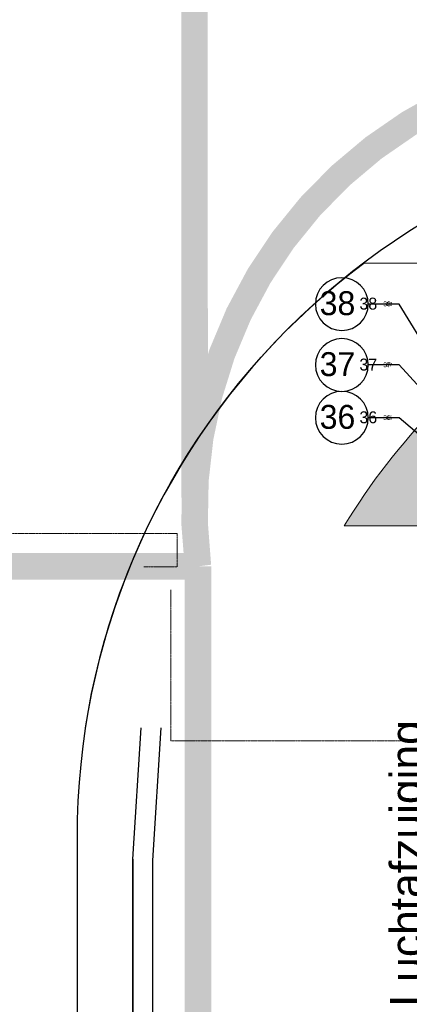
# Model space of a CAD drawing. Header units: metres. Extents: x -270273 to 328371, y -146885 to 591473.
# Tile 346 of 473: x -26161 to -23230, y 447965 to 455380. Entities that reach past the tile are written whole.
import ezdxf
from ezdxf.lldxf.tags import DXFTag

# ---------------------------------------------------------------- set-up
doc = ezdxf.new("R2010")
doc.units = ezdxf.units.M
doc.linetypes.add('DASHED', pattern=[19.05, 12.7, -6.35])
doc.linetypes.add('RI-AWZI_TERREINRIOLERING', pattern=[19.8, 6, -1.8, 2.4, -1.8, 1.8, -1.8, 2.4, -1.8])
doc.layers.get('0').update_dxf_attribs({"color": 151})
for name, color, linetype in [('B-XX-GR-KRUIDEN-G', 98, 'Continuous'), ('B-XX-VH-KANTVERHARDING-G', 253, 'Continuous'), ('Iv-status-nieuw', 170, 'Continuous'), ('Iv-Text 025', 3, 'Continuous'), ('Iv-Text 025 @ 100', 3, 'Continuous'), ('Iv-Text 025 @ 16', 3, 'Continuous'), ('Iv-Text 025 @ 20', 3, 'Continuous'), ('Iv-Text 025 @ 50', 3, 'Continuous')]:
    doc.layers.add(name, color=color, linetype=linetype)
doc.layers.add('B-XX-KL-ELEKTRA-G_HDSR', color=190, linetype='HDSR_Elektra', transparency=0.5)
doc.layers.add('B-XX-RI-AWZI_TERREINRIOLERING-G', color=211, linetype='RI-AWZI_TERREINRIOLERING', lineweight=18)
doc.layers.add('B-XX-VH-VERHARDING-V', color=253, linetype='Continuous', lineweight=18)
doc.styles.add('Iv-M 018', font='iv-font.shx', dxfattribs={"height": 1.8})
doc.styles.add('Iv-P 025', font='iv-font.shx', dxfattribs={"height": 2.5})
doc.styles.get("Standard").update_dxf_attribs({"font": 'iv-font.shx'})
tags = doc.linetypes.add('HDSR_Elektra', pattern='A,25,-2,["E",Standard,S=1.5,R=0,X=0,Y=-0.75],-4', length=31).pattern_tags.tags
tags[6] = DXFTag(74, 10)

# ---------------------------------------------------------------- blocks, each defined once
blk = doc.blocks.new('*U480')
for points in [[(-3.457, -2.941), (0, 0)], [(0, 0), (2.324, 0)]]:
    blk.add_lwpolyline(points)
blk.add_circle((4.31, 0), 1.986)
blk.add_solid([(-1.971, -2.051), (-3.457, -2.941), (-2.34, -1.617)])
at = {"style": 'Iv-M 018'}
blk.add_attdef('NUMMER', (3.146, -0.835), '', height=1.8, dxfattribs=at)
blk = doc.blocks.new('*U896')
at = {"layer": 'Iv-Text 025 @ 100'}
ref = blk.add_blockref('*U480', (-23306.5, 452382.3), dxfattribs=dict(at, xscale=-100, yscale=100, zscale=100))
ref.add_attrib('NUMMER', '36', (-23904, 452298.8), dxfattribs={"layer": '0', "height": 180, "style": 'Iv-M 018'})
at = {"layer": 'Iv-Text 025 @ 16'}
ref = blk.add_blockref('*U480', (23306.5, 452382.3), dxfattribs=dict(at, xscale=16, yscale=16, zscale=-16))
ref.add_attrib('NUMMER', '36', (-23402.1, 452368.9), dxfattribs={"layer": '0', "height": 28.8, "style": 'Iv-M 018'})
at = {"layer": 'Iv-Text 025 @ 20'}
ref = blk.add_blockref('*U480', (23306.5, 452382.3), dxfattribs=dict(at, xscale=20, yscale=20, zscale=-20))
ref.add_attrib('NUMMER', '36', (-23426, 452365.6), dxfattribs={"layer": '0', "height": 36, "style": 'Iv-M 018'})
at = {"layer": 'Iv-Text 025 @ 50'}
ref = blk.add_blockref('*U480', (23306.5, 452382.3), dxfattribs=dict(at, xscale=50, yscale=50, zscale=-50))
ref.add_attrib('NUMMER', '36', (-23605.2, 452340.5), dxfattribs={"layer": '0', "height": 90, "style": 'Iv-M 018'})
blk = doc.blocks.new('*U481')
for points in [[(-6.133, -6.692), (0, 0)], [(0, 0), (2.324, 0)]]:
    blk.add_lwpolyline(points)
blk.add_circle((4.31, 0), 1.986)
blk.add_solid([(-4.768, -5.625), (-6.133, -6.692), (-5.188, -5.24)])
at = {"style": 'Iv-M 018'}
blk.add_attdef('NUMMER', (3.146, -0.835), '', height=1.8, dxfattribs=at)
blk = doc.blocks.new('*U897')
at = {"layer": 'Iv-Text 025 @ 100'}
ref = blk.add_blockref('*U481', (-23306.5, 452779.5), dxfattribs=dict(at, xscale=-100, yscale=100, zscale=100))
ref.add_attrib('NUMMER', '37', (-23904, 452696), dxfattribs={"layer": '0', "height": 180, "style": 'Iv-M 018'})
at = {"layer": 'Iv-Text 025 @ 16'}
ref = blk.add_blockref('*U481', (23306.5, 452779.5), dxfattribs=dict(at, xscale=16, yscale=16, zscale=-16))
ref.add_attrib('NUMMER', '37', (-23402.1, 452766.1), dxfattribs={"layer": '0', "height": 28.8, "style": 'Iv-M 018'})
at = {"layer": 'Iv-Text 025 @ 20'}
ref = blk.add_blockref('*U481', (23306.5, 452779.5), dxfattribs=dict(at, xscale=20, yscale=20, zscale=-20))
ref.add_attrib('NUMMER', '37', (-23426, 452762.8), dxfattribs={"layer": '0', "height": 36, "style": 'Iv-M 018'})
at = {"layer": 'Iv-Text 025 @ 50'}
ref = blk.add_blockref('*U481', (23306.5, 452779.5), dxfattribs=dict(at, xscale=50, yscale=50, zscale=-50))
ref.add_attrib('NUMMER', '37', (-23605.2, 452737.7), dxfattribs={"layer": '0', "height": 90, "style": 'Iv-M 018'})
blk = doc.blocks.new('*U483')
for points in [[(-7.3, -11.905), (0, 0)], [(0, 0), (2.324, 0)]]:
    blk.add_lwpolyline(points)
blk.add_circle((4.31, 0), 1.986)
blk.add_solid([(-6.164, -10.597), (-7.3, -11.905), (-6.649, -10.3)])
at = {"style": 'Iv-M 018'}
blk.add_attdef('NUMMER', (3.146, -0.835), '', height=1.8, dxfattribs=at)
blk = doc.blocks.new('*U899')
at = {"layer": 'Iv-Text 025 @ 100'}
ref = blk.add_blockref('*U483', (-23306.5, 453238.4), dxfattribs=dict(at, xscale=-100, yscale=100, zscale=100))
ref.add_attrib('NUMMER', '38', (-23904, 453154.9), dxfattribs={"layer": '0', "height": 180, "style": 'Iv-M 018'})
at = {"layer": 'Iv-Text 025 @ 16'}
ref = blk.add_blockref('*U483', (23306.5, 453238.4), dxfattribs=dict(at, xscale=16, yscale=16, zscale=-16))
ref.add_attrib('NUMMER', '38', (-23402.1, 453225), dxfattribs={"layer": '0', "height": 28.8, "style": 'Iv-M 018'})
at = {"layer": 'Iv-Text 025 @ 20'}
ref = blk.add_blockref('*U483', (23306.5, 453238.4), dxfattribs=dict(at, xscale=20, yscale=20, zscale=-20))
ref.add_attrib('NUMMER', '38', (-23426, 453221.7), dxfattribs={"layer": '0', "height": 36, "style": 'Iv-M 018'})
at = {"layer": 'Iv-Text 025 @ 50'}
ref = blk.add_blockref('*U483', (23306.5, 453238.4), dxfattribs=dict(at, xscale=50, yscale=50, zscale=-50))
ref.add_attrib('NUMMER', '38', (-23605.2, 453196.6), dxfattribs={"layer": '0', "height": 90, "style": 'Iv-M 018'})

msp = doc.modelspace()

# ---------------------------------------------------------------- hatches: boundary and pattern name
at = {"layer": 'B-XX-GR-KRUIDEN-G'}
h = msp.add_hatch(dxfattribs=at)
h.set_pattern_fill('SWAMP', color=256, scale=200, angle=-97.4574917, style=0)
h.set_pattern_definition([(0.0124, (-169787, 422764.2), (2539.05, 4399.95), [635, -4445]), (90.0124, (-169469.6, 422764.3), (-2540.95, 4398.85), [317.5, -8481.32]), (90.0124, (-169390.2, 422764.3), (-2540.95, 4398.85), [254, -8544.82]), (90.0124, (-169549, 422764.3), (-2540.95, 4398.85), [254, -8544.82]), (60.0124, (-169311, 422764.3), (-2540.94, 4398.855), [203.2, -4876.8]), (120.0124, (-169628.3, 422764.3), (-5079.99, -1.09), [203.2, -4876.8])])
edge = h.paths.add_edge_path()
edge.add_line((36170.9472, 467983.6184), (38807.233, 461086.9412))
edge.add_line((38807.233, 461086.9412), (38810.3624, 446608.8711))
edge.add_line((38810.3624, 446608.8711), (36139.8786, 446617.0471))
edge.add_line((36139.8786, 446617.0471), (36139.3863, 448894.8075))
edge.add_arc((26136.1817, 449088.8049), 10005.0855, -1.1110278, 90.28114678)
edge.add_line((26087.0876, 459093.77), (-20270.5154, 459143.9755))
edge.add_arc((-20265.5372, 463740.6222), 4596.6494, -137.93703668, -90.06205154, ccw=False)
edge.add_arc((-19672.5507, 464275.7307), 5395.3822, 181.61706894, 222.06296332, ccw=False)
edge.add_line((-25065.7842, 464123.4761), (-24911.4892, 502084.5462))
edge.add_line((-24911.4892, 502084.5462), (-40389.596, 502066.3386))
edge.add_line((-40389.596, 502066.3386), (-40389.5679, 501936.3442))
edge.add_line((-40389.5679, 501936.3442), (-53833.1309, 502045.977))
edge.add_line((-53833.1309, 502045.977), (-53832.4793, 499030.9938))
edge.add_arc((-53104.9668, 477843.061), 21200.4192, 91.96654498, 195.54166744)
edge.add_line((-73530.2108, 472162.6399), (-85297.5491, 472187.7091))
edge.add_arc((-105694.9499, 477855.2396), 21170.1409, -15.52824644, -5.12163447)
edge.add_line((-84609.3324, 475965.3729), (-84426.1974, 476009.7959))
edge.add_line((-84426.1974, 476009.7959), (-84404.1656, 479488.6016))
edge.add_line((-84404.1656, 479488.6016), (-84592.4424, 479546.1089))
edge.add_arc((-105694.9499, 477855.2396), 21170.1409, 4.58112078, 40.16416305)
edge.add_line((-89516.7368, 491509.5535), (-88685.4405, 492457.8708))
edge.add_line((-88685.4405, 492457.8708), (-91129.8677, 494858.1815))
edge.add_line((-91129.8677, 494858.1815), (-91980.7846, 493982.7483))
edge.add_arc((-105694.9499, 477855.2396), 21170.1409, 49.62353804, 84.87836553)
edge.add_line((-103805.0832, 498940.8572), (-103849.5062, 499123.9922))
edge.add_line((-103849.5062, 499123.9922), (-107328.3119, 499146.024))
edge.add_line((-107328.3119, 499146.024), (-107385.8192, 498957.7472))
edge.add_arc((-105694.9499, 477855.2396), 21170.1409, 94.58112078, 174.69316232)
edge.add_line((-126774.3486, 479813.2536), (-126963.3386, 479758.1356))
edge.add_line((-126963.3386, 479758.1356), (-126970.8713, 478568.7335))
edge.add_line((-126970.8713, 478568.7335), (-131112.6749, 478567.8383))
edge.add_arc((-151816.1218, 482872.4158), 21146.2078, -11.74536935, -5.34483933)
edge.add_line((-130761.8556, 480902.6507), (-130187.6684, 481039.2303))
edge.add_line((-130187.6684, 481039.2303), (-130188.4691, 484743.9745))
edge.add_line((-130188.4691, 484743.9745), (-130763.9199, 484864.1226))
edge.add_arc((-151816.1218, 482872.4158), 21146.2078, 5.40455287, 40.29433512)
edge.add_line((-135687.2267, 496547.9723), (-133699.597, 498565.198))
edge.add_line((-133699.597, 498565.198), (-136154.7736, 501065.7068))
edge.add_line((-136154.7736, 501065.7068), (-138168.0435, 499024.5692))
edge.add_arc((-151816.1218, 482872.4158), 21146.2078, 49.80320678, 84.65516068)
edge.add_line((-149846.3567, 503926.6821), (-149982.9363, 504500.8693))
edge.add_line((-149982.9363, 504500.8693), (-153687.6805, 504500.0685))
edge.add_line((-153687.6805, 504500.0685), (-153807.8287, 503924.6178))
edge.add_arc((-151816.1218, 482872.4158), 21146.2078, 95.40455287, 174.61534846)
edge.add_line((-172869.0143, 484856.8102), (-173444.5807, 484736.4292))
edge.add_line((-173444.5807, 484736.4292), (-173443.9373, 481031.7179))
edge.add_line((-173443.9373, 481031.7179), (-172869.7027, 480895.3377))
edge.add_arc((-151816.1218, 482872.4158), 21146.2078, 185.36474065, 210.81018619)
edge.add_line((-169977.941, 472041.422), (-173156.5236, 469766.6195))
edge.add_line((-173156.5236, 469766.6195), (-173318.7736, 469986.9156))
edge.add_line((-173318.7736, 469986.9156), (-183515.6316, 470032.0264))
edge.add_line((-183515.6316, 470032.0264), (-178966.2174, 504414.1056))
edge.add_line((-178966.2174, 504414.1056), (-138029.0908, 505121.838))
edge.add_line((-138029.0908, 505121.838), (-125211.8682, 505143.466))
edge.add_line((-125211.8682, 505143.466), (-121440.4628, 504962.4419))
edge.add_line((-121440.4628, 504962.4419), (-88409.978, 505411.5782))
edge.add_line((-88409.978, 505411.5782), (-55380.4993, 505934.7039))
edge.add_line((-55380.4993, 505934.7039), (-30572.423, 504796.219))
edge.add_line((-30572.423, 504796.219), (7219.6754, 502185.0736))
edge.add_line((7219.6754, 502185.0736), (36199.6742, 500183.6794))
edge.add_line((36199.6742, 500183.6794), (36170.9472, 467983.6184))
h.paths.add_polyline_path([(-84127.6167, 501450.8827), (-82224.8295, 503264.2573), (-80386.3966, 501456.3581), (-80382.3411, 499652.57), (-82305.7412, 499659.2658)], flags=16)
at = {"layer": 'B-XX-VH-VERHARDING-V'}
h = msp.add_hatch(dxfattribs=at)
h.set_pattern_fill('AR-CONC', color=256, scale=2.5, angle=-97.4574917, style=0)
h.set_pattern_definition([(50.01238, (-169787.06, 422764.22), (455.4703, -39.7493), [47.625, -523.875]), (355.0124, (-169787.06, 422764.22), (-88.2103, 477.6226), [38.1, -419.1]), (100.4634, (-169749.1, 422760.9), (367.2616, 437.8711), [40.475, -445.225]), (46.1966, (-169787.1, 422891.2), (677.7203, -104.9593), [71.4375, -785.8125]), (96.648, (-169730.6, 422882.5), (593.377, 618.6922), [60.7125, -667.8375]), (351.1964, (-169787.1, 422891.2), (593.3778, 618.691), [57.15, -628.65]), (21.01238, (-169723.58, 422859.5), (379.09245, -255.5819), [47.625, -523.875]), (326.0124, (-169723.6, 422859.5), (154.4055, 460.5033), [38.1, -419.1]), (71.4638, (-169692, 422838.2), (533.497, 204.9225), [40.475, -445.225]), (37.51238, (-169787.06, 422764.22), (7.67582, 211.38926), [0, -414.02, 0, -425.45, 0, -420.6875]), (7.51238, (-169787.06, 422764.22), (166.99502, 250.48754), [0, -242.57, 0, -404.495, 0, -160.3375]), (327.51238, (-169928.66, 422764.2), (338.97958, -14.2486), [0, -158.75, 0, -495.3, 0, -657.225]), (317.51238, (-169992.16, 422764.18), (370.3092, 63.64627), [0, -206.375, 0, -328.93, 0, -466.725])])
edge = h.paths.add_edge_path()
edge.add_arc((-19378.1518, 448926.3418), 5081.6799, 125.04372228, 148.66981505)
edge.add_line((-23718.8466, 451568.6588), (-18625.8903, 451568.67))
edge.add_line((-18625.8903, 451568.67), (-12755.8836, 451560.9493))
edge.add_line((-12755.8836, 451560.9493), (-12756.7518, 453069.215))
edge.add_line((-12756.7518, 453069.215), (-22296.0593, 453086.7849))

# ---------------------------------------------------------------- linework, layer by layer
at = {"layer": 'B-XX-KL-ELEKTRA-G_HDSR', "linetype": 'DASHED', "const_width": 200}
for points in [[(-30345.9717, 498061.8063), (-30345.9717, 498061.8063), (-30335.838, 451261.8074), (-24820.033, 451263.0021)], [(-24845.3216, 451780.4944), (-24847.58, 462229.1818), (33341.187, 462241.759), (33394.9201, 455702.0358)], [(-24820.033, 451263.0021), (-24816.3953, 434463.0025)]]:
    msp.add_lwpolyline(points, dxfattribs=at)
msp.add_lwpolyline([(-22025.0276, 455063.6186, 0.398566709), (-24820.033, 451263.0021)], format="xyb", dxfattribs=at)
at = {"layer": 'B-XX-RI-AWZI_TERREINRIOLERING-G'}
for p in [(-25024.9259, 451087.3987), (-21640.0158, 449950.688)]:
    msp.add_line(p, (-25024.6801, 449949.9564), dxfattribs=at)
msp.add_lwpolyline([(-25226.9672, 451259.673), (-24976.9672, 451259.727), (-24977.0213, 451509.727), (-27068.8642, 451509.5744)], dxfattribs=at)
at = {"layer": 'B-XX-VH-KANTVERHARDING-G'}
for p, q in [((-25309.0965, 449058.4114), (-25246.3036, 450046.8475)), ((-25159.3708, 449048.9038), (-25096.1577, 450046.9039)), ((-25306.7967, 435017.9795), (-25309.098, 449058.3875)), ((-25309.098, 449058.3875), (-25306.7967, 435017.9795)), ((-25156.7967, 435018.0119), (-25158.9355, 449048.8763))]:
    msp.add_line(p, q, dxfattribs=at)
msp.add_lwpolyline([(21437.0163, 454648.0834), (-20311.0375, 454639.0598, 0.414213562), (-25729.8659, 449217.8884), (-25726.7967, 435017.8887, 0.414213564), (-20305.6252, 429599.0604), (21022.4286, 429607.9935, 0.414213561), (31440.1761, 440030.2455), (31439.1775, 444650.2451)], format="xyb", dxfattribs=at)
at = {"layer": 'B-XX-VH-VERHARDING-V'}
msp.add_lwpolyline([(-12756.7518, 453069.215), (-12756.7518, 453069.215), (-22296.0593, 453086.7849, 0.047940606), (-23034.992, 452454.9379, 0.055240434), (-23718.8466, 451568.6588), (-23718.8466, 451568.6588), (-18625.8903, 451568.67), (-12755.8836, 451560.9493), (-12756.7518, 453069.215)], format="xyb", close=True, dxfattribs=at)
at = {"layer": 'Iv-status-nieuw'}
msp.add_lwpolyline([(-25666.3041, 450046.6898, -0.195347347), (-23571.9477, 453547.4766)], format="xyb", dxfattribs=at)
msp.add_lwpolyline([(-23571.9477, 453547.4766), (-12877.163, 453551.4932)], dxfattribs=at)

# ---------------------------------------------------------------- block references
at = {"layer": 'Iv-Text 025'}
for name in ['*U899', '*U897', '*U896']:
    msp.add_blockref(name, (0, 0), dxfattribs=at)

# ---------------------------------------------------------------- texts
at = {"layer": 'Iv-Text 025', "style": 'Iv-P 025'}
msp.add_text('Luchtafzuiging', height=250, rotation=90, dxfattribs=at).set_placement((-23124.0677, 447948.8878))

doc.saveas('drawing.dxf')
